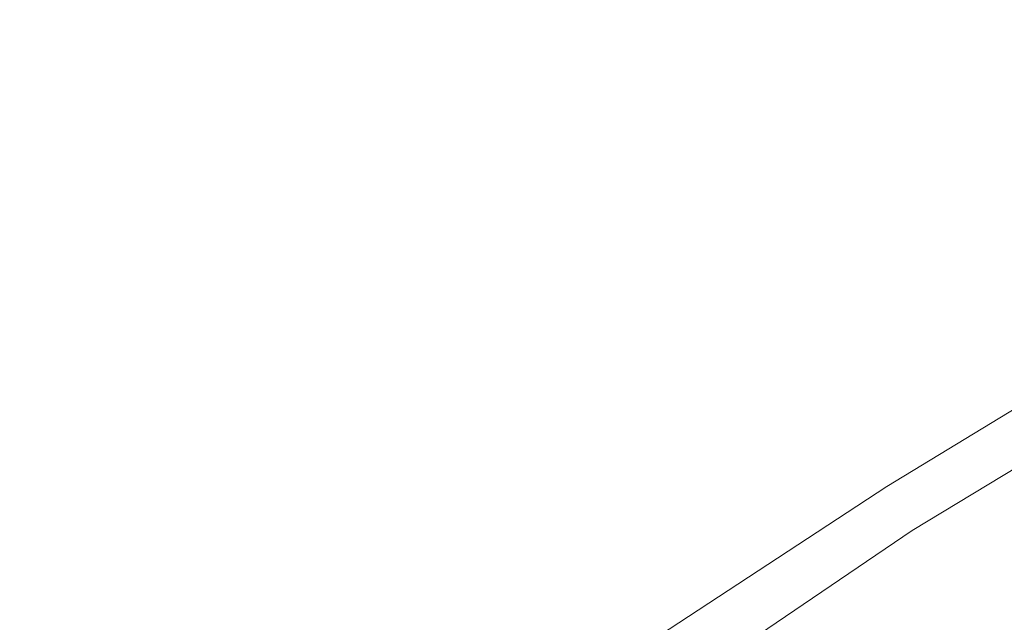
# Model space of a CAD drawing. Header units: metres. Extents: x 163628 to 168255, y 402691 to 405367.
# Tile 705 of 1056: x 165539.95 to 165541.187, y 403960.43 to 403961.186. Entities that reach past the tile are written whole.
import ezdxf

# ---------------------------------------------------------------- set-up
doc = ezdxf.new("R2010")
doc.units = ezdxf.units.M
doc.layers.add('X-CA190022.004-UO-DTM inmeting_v0.1$0$B-WE-VH-KANTOPSLUITING_ACHTERKANTBAND-G', color=246, linetype='Continuous', lineweight=0)
doc.layers.add('X-CA190022.004-UO-DTM inmeting_v0.1$0$B-WE-VH-KANTOPSLUITING_VOORKANTBAND-G', color=246, linetype='Continuous', lineweight=0)
doc.layers.add('X-CA190022.004-UO-DTM inmeting_v0.1$0$X-XX-AL-MEETPUNT-S', color=246, linetype='Continuous', lineweight=0, plot=False)

# ---------------------------------------------------------------- blocks, each defined once
blk = doc.blocks.new('X-CA190022.004-UO-DTM inmeting_v0.1$0$punt')
at = {"color": 0, "lineweight": -2}
blk.add_line((0, 0), (0, 0), dxfattribs=at)

msp = doc.modelspace()

# ---------------------------------------------------------------- linework, layer by layer
at = {"layer": 'X-CA190022.004-UO-DTM inmeting_v0.1$0$B-WE-VH-KANTOPSLUITING_ACHTERKANTBAND-G'}
msp.add_polyline3d([(165531.945, 403952.302, 10.232), (165534.859, 403955.55, 10.238), (165537.402, 403957.817, 10.225), (165539.151, 403959.242, 10.228), (165541.071, 403960.545, 10.221), (165543.818, 403962.205, 10.227), (165546.882, 403964.087, 10.226)], dxfattribs=at)
at = {"layer": 'X-CA190022.004-UO-DTM inmeting_v0.1$0$B-WE-VH-KANTOPSLUITING_VOORKANTBAND-G'}
msp.add_polyline3d([(165531.873, 403952.373, 10.231), (165534.775, 403955.586, 10.241), (165537.363, 403957.912, 10.22), (165539.085, 403959.32, 10.221), (165541.039, 403960.6, 10.219), (165543.759, 403962.253, 10.227), (165546.821, 403964.142, 10.227)], dxfattribs=at)

# ---------------------------------------------------------------- block references
at = {"layer": 'X-CA190022.004-UO-DTM inmeting_v0.1$0$X-XX-AL-MEETPUNT-S', "linetype": 'ByBlock', "lineweight": -2}
for p in [(165541.039, 403960.6, 10.219), (165541.071, 403960.545, 10.221)]:
    msp.add_blockref('X-CA190022.004-UO-DTM inmeting_v0.1$0$punt', p, dxfattribs=at)

doc.saveas('drawing.dxf')
